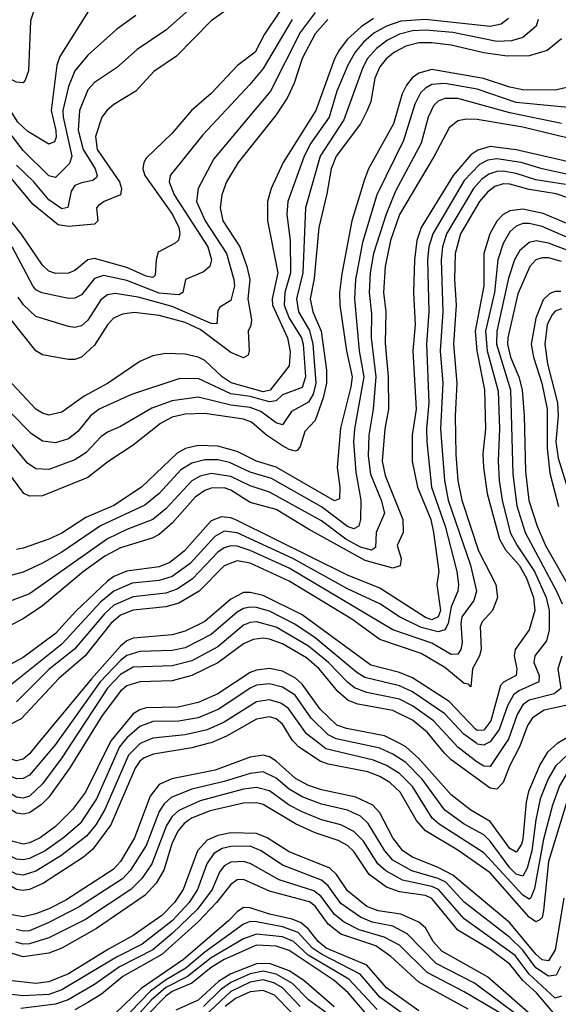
# Model space of a CAD drawing. Header units: inches. Extents: x 990535 to 1117859, y 769386 to 892122.
# Tile 941 of 1056: x 1067620 to 1069280, y 869197 to 872230. Entities that reach past the tile are written whole.
import ezdxf

# ---------------------------------------------------------------- set-up
doc = ezdxf.new("R2010")
doc.units = ezdxf.units.IN
doc.header["$MEASUREMENT"] = 0
doc.layers.add('B0866', color=7, linetype='Continuous')
doc.layers.add('B0867', color=7, linetype='Continuous')

msp = doc.modelspace()

# ---------------------------------------------------------------- linework, layer by layer
at = {"layer": 'B0866', "color": 5}
for points, elevation in [([(1068200, 870000), (1068150, 869987.1), (1068032.3, 869967.7), (1068003.8, 869956.2), (1067990, 869946), (1067975.3, 869924.7), (1067900.6, 869750), (1067845.3, 869674.7), (1067816.4, 869650), (1067693.3, 869570), (1067650, 869550.7), (1067630, 869547), (1067610, 869550.5), (1067550, 869585.8), (1067477.5, 869617.4), (1067309.7, 869749.7), (1067095.2, 869895.2), (1066964.4, 870000)], 4880), ([(1067991.3, 870000), (1067990, 869999.4), (1067955.2, 869964.8), (1067882.6, 869797.4), (1067854, 869750), (1067825.6, 869714.4), (1067746.1, 869653.9), (1067670, 869606.5), (1067630, 869594.2), (1067610, 869597.8), (1067507.7, 869647.7), (1067457, 869690), (1067393.7, 869730), (1067310, 869799.9), (1067130, 869913.9), (1067068.1, 869970), (1067026, 870000)], 4860), ([(1067935.7, 870000), (1067927.7, 869990), (1067856.5, 869830), (1067806.3, 869753.7), (1067755.2, 869710), (1067698, 869670), (1067650, 869645.9), (1067630, 869641.5), (1067610, 869644), (1067530, 869684.9), (1067455.2, 869735.2), (1067370.9, 869810), (1067252.3, 869892.3), (1067190, 869920.1), (1067150, 869944.3), (1067085.4, 870000)], 4840), ([(1067896.7, 870000), (1067822.2, 869850), (1067782.7, 869797.3), (1067730, 869744.2), (1067682.4, 869710), (1067650, 869694.6), (1067630, 869690.6), (1067598.4, 869698.4), (1067490, 869759), (1067406.6, 869830), (1067273.5, 869930), (1067210, 869953.3), (1067170, 869976.5), (1067143.3, 870000)], 4820), ([(1067820.4, 870000), (1067774.6, 869925.4), (1067710, 869835.1), (1067687.3, 869812.7), (1067650, 869786.8), (1067630, 869782.4), (1067610, 869786.1), (1067440.2, 869890), (1067317.4, 869997.4), (1067311.8, 870000)], 4780), ([(1067778.5, 870000), (1067750, 869956.4), (1067690, 869876.1), (1067650, 869837.9), (1067630, 869831.6), (1067610, 869834.9), (1067538.2, 869878.2), (1067470, 869912.6), (1067372.1, 870000)], 4760), ([(1067732.1, 870000), (1067730, 869997.1), (1067650, 869902.6), (1067630, 869892.1), (1067610, 869891.7), (1067530, 869925.7), (1067488.5, 869950), (1067429.9, 870000)], 4740), ([(1067675.7, 870000), (1067650, 869968.9), (1067630, 869952.4), (1067610, 869947), (1067550, 869964.4), (1067491.1, 870000)], 4720), ([(1069309, 869831), (1069250, 869637), (1069234.1, 869485.9), (1069230, 869464.4), (1069223, 869457), (1069210, 869451.2), (1069190, 869465.4), (1069070, 869601.6), (1068970, 869671.4), (1068870, 869730.8), (1068842.9, 869762.9), (1068792.8, 869850), (1068760.3, 869880.3), (1068730, 869898.8), (1068692.8, 869912.8), (1068570, 869936.6), (1068545.9, 869945.9), (1068479.2, 869990), (1068470, 870000)], 4880), ([(1069541.1, 870000), (1069390, 869964.9), (1069340.2, 869939.8), (1069307.9, 869912.1), (1069283.4, 869870), (1069262.1, 869810), (1069234, 869706), (1069206.6, 869553.4), (1069195, 869525), (1069190, 869520.9), (1069170, 869532.8), (1069050, 869663.2), (1068912.2, 869752.2), (1068891.2, 869770), (1068830, 869867.3), (1068790, 869907.7), (1068750, 869932.4), (1068710, 869948.7), (1068563.8, 869983.8), (1068542.6, 870000)], 4860), ([(1069378.7, 870000), (1069349.9, 869990.1), (1069310, 869967.9), (1069270.8, 869930), (1069248.9, 869891.1), (1069224.1, 869830), (1069210, 869765.6), (1069198.4, 869670), (1069183.7, 869616.3), (1069170, 869591.6), (1069150, 869597.8), (1069130, 869617.4), (1069070, 869699.8), (1069050, 869718.8), (1068990, 869751.5), (1068930, 869795.2), (1068860, 869890), (1068810, 869941.3), (1068770, 869967.8), (1068730, 869985.7), (1068663.3, 870000)], 4840), ([(1069276.6, 870000), (1069246.4, 869973.6), (1069223.5, 869936.5), (1069187.9, 869852.1), (1069180.8, 869819.2), (1069170, 869705.4), (1069166.1, 869690), (1069152.3, 869667.7), (1069150, 869665.7), (1069130, 869676.3), (1069070, 869759.8), (1069010, 869794.5), (1068950, 869841.9), (1068850, 869954), (1068810, 869990.4), (1068791.1, 870000)], 4820), ([(1069164.1, 870000), (1069160.4, 869990), (1069129.7, 869930.3), (1069110, 869880.2), (1069090, 869859.9), (1069070, 869863), (1068950, 869950.4), (1068928.8, 869970), (1068904.3, 870000)], 4780), ([(1069117, 870000), (1069070, 869929.1), (1069050, 869930.6), (1069030, 869942.4), (1068970, 869989.1), (1068959.9, 870000)], 4760), ([(1069059.5, 870000), (1069050, 869995.1), (1069030, 869998.7), (1069028.3, 870000)], 4740), ([(1069296.3, 869523.7), (1069270, 869364.7), (1069250, 869330.3), (1069230, 869333.8), (1069210, 869351.8), (1069130, 869447.5), (1068954.4, 869594.4), (1068910, 869618.1), (1068830, 869649.7), (1068800.6, 869670), (1068769.4, 869710), (1068730, 869786.6), (1068707.8, 869810), (1068655.3, 869835.3), (1068550, 869857.1), (1068510, 869870.6), (1068470, 869892.6), (1068410, 869945.4), (1068390, 869958.7), (1068370, 869964.8), (1068330, 869957.7), (1068222.3, 869917.7), (1068088.9, 869891.1), (1068050, 869873.7), (1068022.2, 869837.8), (1067973.1, 869710), (1067930, 869636.6), (1067907.9, 869612.1), (1067762.1, 869517.9), (1067710, 869491), (1067670, 869475.4), (1067630, 869466.2), (1067590, 869473.7)], 4920), ([(1069286.7, 869313.3), (1069273.2, 869286.8), (1069250, 869283.1), (1069210, 869309.4), (1069170, 869363.2), (1069130, 869402.9), (1068990, 869511.5), (1068932.8, 869572.8), (1068910, 869584.5), (1068828, 869608), (1068770, 869641.3), (1068744.8, 869670), (1068694.2, 869754.2), (1068670, 869776.8), (1068630, 869794.7), (1068550, 869813.4), (1068490, 869835.7), (1068450, 869859.3), (1068410, 869893.5), (1068370, 869912.7), (1068330, 869908.1), (1068250, 869883.2), (1068150, 869859.2), (1068086.2, 869833.8), (1068065.1, 869814.9), (1068049.7, 869790.3), (1068010, 869686.1), (1067961.5, 869610), (1067936.4, 869583.6), (1067803.3, 869496.7), (1067710, 869449), (1067650, 869423.4), (1067630, 869421.7), (1067610, 869427.4)], 4940), ([(1069290, 869221.9), (1069270, 869216), (1069190, 869290), (1069147.2, 869347.2), (1068990, 869459.8), (1068910.5, 869550.5), (1068890, 869559.7), (1068799.3, 869579.3), (1068747.7, 869607.7), (1068724, 869630), (1068679, 869699), (1068649.4, 869729.4), (1068610, 869749.4), (1068550, 869765.4), (1068490, 869789.7), (1068450, 869810.2), (1068390, 869854.2), (1068350, 869864.2), (1068310, 869859.3), (1068176.3, 869823.7), (1068110, 869793.9), (1068090, 869775.7), (1068072.2, 869747.8), (1068026.7, 869630), (1067995.8, 869584.2), (1067961.8, 869550), (1067822.3, 869457.7), (1067710, 869401.4), (1067650, 869383.6), (1067630, 869382.6), (1067608.3, 869388.3)], 4960), ([(1069270, 869164.1), (1069212.1, 869232.1), (1069170, 869270.6), (1069130, 869320.3), (1069070, 869365.4), (1068970, 869424.8), (1068890, 869522.5), (1068870, 869532.3), (1068790, 869543.4), (1068750, 869557.6), (1068697.1, 869597.1), (1068650, 869667.8), (1068630, 869685.9), (1068601.5, 869701.5), (1068530, 869725.2), (1068470, 869752.9), (1068370, 869812.2), (1068350, 869817.2), (1068310, 869816.7), (1068206.7, 869793.3), (1068149.3, 869770.7), (1068126.4, 869753.6), (1068106.8, 869730), (1068088.5, 869691.5), (1068064.2, 869610), (1068039.9, 869570), (1068006.6, 869533.4), (1067856.9, 869430), (1067750, 869369.5), (1067710, 869354), (1067630, 869342.7), (1067450, 869397.6)], 4980), ([(1069210, 869150.8), (1069061.9, 869281.9), (1068920.3, 869360.3), (1068894.4, 869390), (1068870, 869432.6), (1068850, 869449.9), (1068794.1, 869474.1), (1068724.9, 869484.9), (1068690, 869498.4), (1068630, 869546.6), (1068596.6, 869596.6), (1068575.9, 869615.9), (1068450, 869666.7), (1068382.3, 869710), (1068350, 869723.3), (1068270, 869724.6), (1068230, 869717.3), (1068197.3, 869702.7), (1068167.3, 869670), (1068123.4, 869550), (1068096.6, 869510), (1068057.6, 869470), (1067970, 869408.6), (1067893, 869367), (1067770, 869291.2), (1067710, 869265.7), (1067670, 869260.5), (1067570, 869272.2)], 5020), ([(1069158.8, 869158.8), (1069021.5, 869261.5), (1068902.9, 869322.9), (1068814.1, 869414.1), (1068770, 869437.5), (1068705.7, 869450), (1068670, 869465.2), (1068610, 869507.8), (1068570, 869562), (1068550, 869579.7), (1068430, 869625.5), (1068364, 869670), (1068330, 869684.1), (1068270, 869683.1), (1068243.5, 869676.5), (1068218.1, 869661.9), (1068196.4, 869630), (1068168.2, 869550), (1068142, 869510), (1068090, 869453.6), (1067997.6, 869382.4), (1067918.3, 869341.7), (1067750, 869241.1), (1067710, 869227.3), (1067630, 869222.5), (1067550, 869232.7)], 5040), ([(1069110, 869164.3), (1068990, 869234.8), (1068875.1, 869295.1), (1068790, 869378.7), (1068743.4, 869403.4), (1068665.9, 869425.9), (1068620.3, 869450), (1068590, 869473.1), (1068548.7, 869528.7), (1068526.7, 869546.7), (1068419.9, 869579.9), (1068330.5, 869630.5), (1068310, 869636.9), (1068270, 869634.3), (1068250, 869623.3), (1068235.8, 869604.2), (1068212.5, 869550), (1068167.8, 869490), (1068090, 869414.9), (1068030, 869364.6), (1067927.7, 869312.2), (1067850, 869257.9), (1067769.5, 869210.5), (1067730, 869197.4), (1067623.7, 869183.7)], 5060), ([(1069001.8, 869181.8), (1068850, 869265.4), (1068763.8, 869343.8), (1068717.1, 869377.1), (1068610, 869412.9), (1068570, 869444.1), (1068530, 869498.8), (1068512.9, 869512.9), (1068390, 869545.8), (1068310, 869581.1), (1068290, 869579.9), (1068270, 869566.3), (1068226.2, 869510), (1068170, 869451.1), (1068058.2, 869350), (1067938, 869282), (1067871.7, 869228.3), (1067830, 869202.3), (1067790, 869180)], 5080), ([(1068850, 869176.5), (1068750, 869247.7), (1068690, 869317), (1068564.6, 869370), (1068540.1, 869390), (1068510, 869428.7), (1068487.7, 869447.7), (1068459.6, 869459.6), (1068390, 869474.8), (1068330, 869494.2), (1068310, 869494.7), (1068290, 869482.1), (1068264.7, 869455.3), (1068124.9, 869335.1), (1067994.6, 869245.4), (1067915.1, 869170)], 5120), ([(1068850, 869132.1), (1068730, 869219.2), (1068668.6, 869290), (1068550, 869350.9), (1068522.4, 869370), (1068477.8, 869417.8), (1068430, 869436), (1068349.2, 869450.8), (1068330, 869451.5), (1068310, 869444), (1068190, 869357.7), (1068131.9, 869308.1), (1068068.9, 869271.1), (1068023.1, 869236.9), (1067930, 869141.4)], 5140), ([(1068721.2, 869181.2), (1068634.5, 869274.5), (1068508.7, 869348.7), (1068463.4, 869390), (1068430, 869404.6), (1068350, 869412.7), (1068310, 869398.9), (1068210, 869340.3), (1068137, 869283), (1068070, 869248.3), (1068024.9, 869210), (1067930, 869103.4)], 5160), ([(1068702.6, 869150), (1068632.5, 869232.4), (1068588.9, 869270), (1068450, 869362.3), (1068410, 869376.4), (1068350, 869378.7), (1068250, 869334.7), (1068210, 869309.8), (1068150, 869261.9), (1068090, 869236.6), (1068070, 869221.9), (1068010, 869160.4)], 5180), ([(1068588.7, 869188.7), (1068495.9, 869270), (1068450, 869299.5), (1068390, 869322.6), (1068350, 869321.5), (1068270, 869290.6), (1068232.5, 869267.5), (1068170, 869210), (1068101.3, 869178.7)], 5220), ([(1068566.2, 869170), (1068510.3, 869210.3), (1068461, 869261), (1068410.2, 869290.2), (1068370, 869298.8), (1068330, 869290.7), (1068270, 869264.2), (1068238.2, 869241.8), (1068186.1, 869190)], 5240), ([(1068484.3, 869190), (1068430, 869247.9), (1068403.2, 869263.2), (1068370, 869271.9), (1068330, 869264.6), (1068270, 869236.5), (1068190, 869161.4)], 5260), ([(1068459.8, 869170), (1068405.1, 869225.1), (1068370, 869239.3), (1068330, 869235.1), (1068284.9, 869215.1), (1068253.3, 869190)], 5280)]:
    msp.add_lwpolyline(points, dxfattribs=dict(at, elevation=elevation))
at = {"layer": 'B0867', "color": 5}
for points, elevation in [([(1068210, 872321.5), (1068070, 872197.4), (1067981.6, 872138.4), (1067917.9, 872082.1), (1067850, 872036.4), (1067830, 872014.3), (1067804.4, 871950), (1067800.4, 871890), (1067815.6, 871830), (1067852.1, 871770), (1067858.9, 871750), (1067856.1, 871743.9), (1067845.2, 871734.8), (1067810, 871727.8), (1067790, 871719), (1067778, 871702), (1067768.3, 871651.7), (1067750, 871647), (1067710, 871675.4), (1067663.3, 871730), (1067610, 871781.9)], 4260), ([(1067836.3, 872263.7), (1067744, 872116), (1067734.5, 872090), (1067717.1, 871950), (1067731.5, 871888.5), (1067732.3, 871867.7), (1067726.7, 871853.3), (1067710, 871846.5), (1067645.1, 871885.1), (1067613.9, 871913.9), (1067591.5, 871950), (1067570, 871972.6), (1067465.4, 872005.4), (1067450, 872021.4), (1067430.2, 872070), (1067421.1, 872081.1), (1067390, 872105.3), (1067348.6, 872128.6), (1067244.6, 872164.6), (1067166.6, 872206.6), (1067010, 872262.1)], 4220), ([(1067662.9, 872257.1), (1067653.2, 872226.8), (1067647.2, 872072.8), (1067636.9, 872043.1), (1067630, 872035), (1067610, 872037.3), (1067548.7, 872068.7), (1067470, 872148.6), (1067410, 872199.3), (1067350, 872240.7)], 4180), ([(1068258.7, 872261.3), (1068210, 872226.4), (1068102.6, 872117.4), (1068032.8, 872070), (1067978.1, 872010), (1067910, 871968.8), (1067888.9, 871951.1), (1067873, 871930), (1067853.6, 871870), (1067858.4, 871830), (1067926.9, 871730), (1067933.8, 871710), (1067930.1, 871690), (1067880.2, 871670), (1067862.8, 871657.2), (1067856.8, 871650), (1067860.1, 871610), (1067850, 871599.6), (1067770, 871592.6), (1067738.4, 871598.4), (1067661, 871661), (1067510, 871840.6)], 4280), ([(1068422.4, 872257.6), (1068374.3, 872185.7), (1068345.3, 872130), (1068291.5, 872088.5), (1068210, 872002.7), (1068149.5, 871950.5), (1068090, 871880.8), (1068010, 871803.2), (1068002.3, 871790), (1067999.7, 871770), (1068005.3, 871750), (1068090.5, 871630), (1068110.1, 871590), (1068113.6, 871570), (1068108.9, 871551.1), (1068098.6, 871541.4), (1068046.7, 871513.3), (1068040.1, 871490), (1068037.4, 871442.6), (1068030, 871435.4), (1068010, 871439.8), (1067950, 871466.8), (1067850, 871494.7), (1067829.5, 871490.5), (1067790, 871457.4), (1067770, 871449.5), (1067730, 871448.5), (1067710, 871455.3), (1067690, 871473.4), (1067624.1, 871570), (1067576.9, 871630)], 4320), ([(1068530, 872252.5), (1068484.2, 872190), (1068393.2, 872010), (1068218.6, 871801.4), (1068169.6, 871710), (1068165.1, 871670), (1068191.7, 871610), (1068257.1, 871510), (1068279.9, 871430), (1068281.6, 871410), (1068270, 871365), (1068236.1, 871343.9), (1068230, 871332.8), (1068226.9, 871293.1), (1068210, 871293.8), (1068090, 871346.5), (1067985.1, 871374.9), (1067913.9, 871386.1), (1067890, 871382.3), (1067870, 871367.2), (1067830, 871304.6), (1067810, 871286.6), (1067790, 871282.2), (1067770, 871285), (1067670, 871315.8), (1067631.9, 871351.9), (1067615.1, 871375.1)], 4360), ([(1067977.7, 872242.3), (1067919.2, 872200.8), (1067830, 872120.2), (1067790, 872072.1), (1067770, 872023.7), (1067752.9, 871950), (1067753.6, 871930), (1067780.2, 871810), (1067773.4, 871786.6), (1067730, 871744), (1067710, 871748.5), (1067630, 871827), (1067550, 871930.6)], 4240), ([(1069218, 872230), (1069211.8, 872210), (1069170, 872175.3), (1069135.4, 872164.6), (1069090, 872162.9), (1068955.1, 872190), (1068870, 872197.6), (1068830, 872195.5), (1068790, 872185.1), (1068753.3, 872166.7), (1068719, 872141), (1068691.4, 872110), (1068677.4, 872082.6), (1068618.5, 871921.5), (1068545.5, 871810), (1068500.5, 871650), (1068492.7, 871450), (1068472.7, 871370), (1068479.3, 871330), (1068512.9, 871272.9), (1068523.4, 871230), (1068532.2, 871110), (1068524, 871076), (1068510, 871051.6), (1068457.3, 871022.7), (1068430, 870982.3), (1068410, 870987.8), (1068362.6, 871022.6), (1068330, 871035.7), (1068270, 871042.8), (1068170, 871067.1), (1068090, 871055.6), (1068026.7, 871033.3), (1067930, 870976.4), (1067890, 870959), (1067870, 870945), (1067823.9, 870896.1), (1067790, 870874.1), (1067710, 870844.3), (1067670, 870846), (1067644.3, 870864.3), (1067552.7, 870972.7)], 4460), ([(1068710, 872233.3), (1068671.7, 872208.3), (1068630.1, 872170), (1068604.2, 872135.8), (1068590.4, 872109.6), (1068532.8, 871950), (1068431.3, 871790), (1068395.1, 871710), (1068383.4, 871670), (1068384, 871610), (1068415.4, 871450), (1068397.4, 871370), (1068398.6, 871350), (1068445.1, 871250), (1068453.2, 871206.8), (1068450, 871164.1), (1068391.7, 871088.3), (1068370, 871083.1), (1068271.6, 871111.6), (1068244.2, 871130), (1068190, 871180.2), (1068170, 871190.5), (1068130, 871199.6), (1068070, 871201.6), (1068030, 871194.3), (1067990, 871176.9), (1067890.9, 871109.1), (1067818.7, 871070), (1067750, 871020.6), (1067710, 871011.9), (1067690, 871017.4), (1067670, 871029.9), (1067582.8, 871122.8)], 4420), ([(1068569.7, 872230.3), (1068530, 872186.7), (1068490.3, 872110), (1068465.5, 872034.5), (1068445.6, 871990), (1068410, 871937.2), (1068293.6, 871790), (1068257.5, 871730), (1068242.9, 871690), (1068238, 871650), (1068246.1, 871610), (1068297.8, 871530), (1068319.8, 871470), (1068329.1, 871430), (1068323, 871370), (1068334.3, 871305.7), (1068332.6, 871287.4), (1068323.8, 871270), (1068326.8, 871210), (1068323.5, 871196.5), (1068310, 871187.9), (1068270, 871205.1), (1068175.6, 871275.6), (1068130, 871297.6), (1068050, 871318.4), (1067972.4, 871327.6), (1067937, 871323), (1067909.1, 871310.9), (1067890, 871289.9), (1067850, 871227.1), (1067810, 871190.8), (1067790, 871183.1), (1067770, 871182.8), (1067690, 871197.8), (1067670, 871209.5), (1067589.6, 871310)], 4380), ([(1069126.1, 872233.9), (1069103.4, 872216.6), (1069070, 872209.2), (1068870, 872230.6), (1068794.8, 872225.2), (1068750, 872210.2), (1068711.5, 872188.5), (1068679, 872161), (1068653.6, 872130), (1068631.3, 872090), (1068596.9, 872010), (1068573.1, 871930), (1068517.3, 871850), (1068496.9, 871810), (1068445.8, 871670), (1068443.6, 871630), (1068453.1, 871550), (1068454.3, 871450), (1068437.1, 871390), (1068434.4, 871350), (1068450, 871310), (1068487.8, 871250), (1068493.2, 871230), (1068500.3, 871130), (1068490, 871097.3), (1068430, 871073.9), (1068410, 871056.1), (1068390, 871052.7), (1068330, 871068.7), (1068270, 871077.2), (1068170, 871124.9), (1068110, 871123.3), (1067964.7, 871075.3), (1067864.6, 871030), (1067837.5, 871010), (1067798.6, 870961.4), (1067770, 870938.6), (1067730, 870926.5), (1067690, 870931.9), (1067655.1, 870955.1), (1067590, 871020.4)], 4440), ([(1068459.9, 872230), (1068370, 872079.3), (1068329.2, 872030), (1068184.5, 871875.5), (1068083.1, 871750), (1068080.8, 871730), (1068096.2, 871690), (1068199.9, 871530), (1068211, 871490), (1068205.3, 871470), (1068186.4, 871453.6), (1068131.2, 871430), (1068122.8, 871390), (1068110, 871382.4), (1068050, 871387.6), (1067950, 871427), (1067878.1, 871441.9), (1067850, 871432.8), (1067810, 871382.6), (1067790, 871372.1), (1067770, 871370.7), (1067688.4, 871388.4), (1067670, 871398.2), (1067660.5, 871410), (1067596.2, 871530)], 4340), ([(1069289.1, 872170.9), (1069245.4, 872134.6), (1069190, 872118.1), (1069122.2, 872117.8), (1069050, 872127.4), (1068950, 872151.7), (1068890, 872159.1), (1068850, 872158.9), (1068810, 872148.6), (1068774.9, 872130), (1068750.4, 872110), (1068730, 872084.9), (1068714.4, 872050), (1068702.4, 871977.6), (1068691, 871950), (1068670, 871909.1), (1068595.2, 871810), (1068579.8, 871770), (1068566.7, 871693.3), (1068541.6, 871590), (1068527.4, 871432.6), (1068515.3, 871370), (1068522.8, 871330), (1068548.5, 871270), (1068565.4, 871150), (1068565.5, 871110), (1068555.2, 871064.8), (1068530, 870995), (1068498.6, 870961.4), (1068484.4, 870915.6), (1068476, 870904), (1068470, 870900.9), (1068450, 870905.9), (1068430, 870916.8), (1068380.3, 870950), (1068334.4, 870990), (1068310, 870999.5), (1068190, 871016.6), (1068130, 871014.7), (1068090, 871005.1), (1068053.7, 870986.3), (1067970, 870919.5), (1067891.8, 870868.2), (1067830, 870819.3), (1067690, 870763.6), (1067650, 870762.6), (1067632.7, 870770), (1067550, 870880.4)], 4480), ([(1069370, 872035.6), (1069270, 872012.8), (1069170, 872014.3), (1069130, 872021.9), (1069048.9, 872048.9), (1068890, 872076.7), (1068850, 872064.8), (1068829.7, 872050.3), (1068811.6, 872028.4), (1068798.6, 872001.4), (1068771.4, 871908.6), (1068694.7, 871770), (1068682.3, 871737.7), (1068643.5, 871610), (1068612.6, 871447.4), (1068605.2, 871390), (1068606.9, 871350), (1068626.8, 871210), (1068644.4, 871130), (1068640.6, 871099.4), (1068608.1, 870971.9), (1068598.3, 870850), (1068606.6, 870790), (1068605.9, 870754.1), (1068590, 870747.6), (1068410, 870851.9), (1068350, 870869.5), (1068290, 870899.9), (1068230, 870916.4), (1068170, 870918.4), (1068131.1, 870908.9), (1068105.2, 870894.8), (1067995, 870790), (1067910, 870733.9), (1067823.8, 870696.2), (1067750, 870647.8), (1067710, 870629.6), (1067630, 870601.8), (1067610, 870597.6)], 4520), ([(1069310, 871959.5), (1069150, 871974.9), (1069030, 872016.3), (1068930, 872033.8), (1068890, 872029.9), (1068870, 872019), (1068855.5, 872004.5), (1068837.1, 871970), (1068802.4, 871857.6), (1068720.7, 871690), (1068676.6, 871543.4), (1068654.6, 871430), (1068651.5, 871370), (1068666.2, 871210), (1068680.3, 871130), (1068651.4, 870970), (1068648.5, 870930), (1068655.6, 870835.6), (1068671.6, 870750), (1068670.1, 870690), (1068664.8, 870670), (1068650, 870661.6), (1068630, 870668.4), (1068550, 870729.5), (1068396.1, 870816.1), (1068330, 870836.1), (1068266.3, 870866.3), (1068230, 870874.3), (1068190, 870873.9), (1068150, 870863.3), (1068116.7, 870843.3), (1068049.9, 870770.1), (1068005.7, 870734.3), (1067869, 870671), (1067750, 870589.6), (1067690, 870555.6), (1067630, 870528), (1067570, 870511.2)], 4540), ([(1069290, 871910.2), (1069130, 871942.8), (1068970, 871986.9), (1068930, 871987.3), (1068910, 871979.2), (1068895.4, 871964.7), (1068878.7, 871930), (1068857.5, 871850), (1068778.4, 871701.6), (1068748.9, 871631.1), (1068710.7, 871510), (1068699.6, 871450), (1068696.5, 871390), (1068704.2, 871324.2), (1068703.4, 871250), (1068717, 871130), (1068708.7, 871030), (1068695.7, 870950), (1068693.8, 870886.2), (1068701.2, 870830), (1068734.2, 870750), (1068743.8, 870710), (1068718.7, 870650), (1068716.4, 870603.6), (1068704.2, 870595.8), (1068670, 870604.6), (1068624.6, 870630), (1068550, 870686.1), (1068390, 870774.5), (1068330, 870794.2), (1068270, 870822.8), (1068210, 870832.2), (1068176.2, 870823.8), (1068150, 870809), (1068070, 870723.5), (1068030, 870690.5), (1067950, 870659.9), (1067890, 870631), (1067650, 870461.5), (1067590, 870438.4)], 4560), ([(1069310, 871865.4), (1069170, 871899.2), (1069030, 871922.9), (1068996.5, 871923.5), (1068970, 871918.6), (1068943.5, 871896.5), (1068897.4, 871810), (1068790.3, 871630), (1068762.3, 871550), (1068745.8, 871470), (1068741.1, 871390), (1068748.5, 871330), (1068746.5, 871233.5), (1068755.2, 871130), (1068756.5, 871030), (1068745.2, 870970), (1068737.4, 870870), (1068746, 870826), (1068800.9, 870690), (1068801.7, 870650), (1068782.9, 870610), (1068795, 870570), (1068792.2, 870547.8), (1068770, 870540.8), (1068684.2, 870564.2), (1068510, 870660.5), (1068410, 870721.3), (1068330, 870743.1), (1068270, 870781.1), (1068250, 870787.5), (1068210, 870787.2), (1068190, 870780.1), (1068160.5, 870759.5), (1068090, 870678.8), (1068050, 870644.2), (1068027.7, 870632.3), (1067930, 870602.7), (1067882.5, 870577.5), (1067816.2, 870530), (1067690, 870423.9), (1067630, 870384.5), (1067590, 870363.5)], 4580), ([(1069370, 871778.4), (1069150, 871829.4), (1069070, 871838.8), (1069031.6, 871828.4), (1069010, 871813.5), (1068956, 871750), (1068857.5, 871590), (1068843.5, 871550), (1068836.5, 871490), (1068833.6, 871390), (1068838.7, 871290), (1068831.9, 871210), (1068841.4, 871030), (1068829.8, 870950), (1068829.8, 870870), (1068845.5, 870790), (1068887, 870690), (1068895.4, 870650), (1068911.7, 870530), (1068905.3, 870490), (1068916.6, 870410), (1068909.2, 870390), (1068890, 870381.7), (1068870, 870387.9), (1068730, 870479), (1068630, 870518.8), (1068290, 870687.2), (1068270, 870694.9), (1068242, 870698), (1068210, 870685.8), (1068127, 870593), (1068082.1, 870557.9), (1068050, 870544.2), (1067950, 870531.5), (1067910, 870514.2), (1067890, 870500.3), (1067792.4, 870407.6), (1067730, 870338.8), (1067630, 870265.6), (1067590, 870243.4)], 4620), ([(1069410, 871731.5), (1069230, 871770.9), (1069164.8, 871790), (1069090, 871801.2), (1069063, 871797), (1069036.4, 871783.6), (1068990, 871734.6), (1068892.7, 871570), (1068881, 871530), (1068876.7, 871490), (1068881.1, 871330), (1068873.3, 871230), (1068880.4, 871050), (1068873.3, 870970), (1068874.3, 870930), (1068889.4, 870790), (1068931.1, 870670), (1068966.9, 870530), (1068971.9, 870490), (1068969.7, 870470), (1068950, 870421.3), (1068939.9, 870370), (1068929.8, 870350.2), (1068910, 870343.9), (1068857.4, 870357.4), (1068790, 870390.7), (1068730, 870430.2), (1068630, 870476.4), (1068462.1, 870570), (1068290, 870649.4), (1068250, 870654.2), (1068221.6, 870638.4), (1068145, 870555), (1068090, 870514.8), (1068050, 870502), (1067966.1, 870493.9), (1067910, 870469.7), (1067870, 870436.5), (1067750, 870306.1), (1067590, 870178.6)], 4640), ([(1069301.9, 871721.9), (1069210, 871736.6), (1069150, 871756.1), (1069110, 871763.2), (1069090, 871762.4), (1069065.6, 871754.4), (1069042.6, 871737.4), (1069018.7, 871710), (1068935.5, 871570), (1068922.4, 871530), (1068918.7, 871490), (1068924, 871330), (1068915.7, 871210), (1068923.7, 871110), (1068917.2, 870970), (1068929.2, 870810), (1068940.7, 870750), (1069009.4, 870550), (1069027.2, 870470), (1069019.7, 870440.3), (1068982.5, 870390), (1068979.8, 870370), (1068983.8, 870310), (1068979.2, 870290), (1068970, 870275.9), (1068950, 870274.6), (1068890, 870309), (1068770, 870350.5), (1068450, 870540.4), (1068330, 870594.9), (1068290, 870608.2), (1068270, 870609.5), (1068250, 870603.1), (1068230.8, 870589.2), (1068152.1, 870507.9), (1068104.7, 870475.3), (1068070, 870463), (1067970, 870452.5), (1067910, 870426.2), (1067880.8, 870399.2), (1067789, 870291), (1067710, 870227.8), (1067610, 870128.9)], 4660), ([(1069390, 871653.8), (1069273.3, 871693.3), (1069190, 871707.3), (1069130, 871722.8), (1069110, 871723.8), (1069083.8, 871716.2), (1069061.1, 871698.9), (1069037.4, 871670), (1068977.9, 871570), (1068961.8, 871510), (1068959.9, 871430), (1068965.1, 871350), (1068956.8, 871230), (1068967.2, 871110), (1068961.7, 871010), (1068963.7, 870890), (1068969.8, 870810), (1068982.5, 870750), (1069034, 870594), (1069086.9, 870490), (1069092.7, 870450), (1069077.4, 870410), (1069045.2, 870374.8), (1069038.9, 870361.1), (1069041.7, 870290), (1069036.6, 870270), (1069014.9, 870230), (1069010, 870174.7), (1069002.9, 870182.9), (1068990, 870185.4), (1068930, 870234.1), (1068857.3, 870277.3), (1068730, 870320.3), (1068643.3, 870383.3), (1068450, 870500), (1068330, 870555.4), (1068290, 870562.5), (1068250, 870547.3), (1068172.8, 870470), (1068110, 870432.6), (1068070, 870421.2), (1067970, 870410.6), (1067930, 870396), (1067900.2, 870370), (1067822, 870270), (1067740, 870200), (1067624.2, 870075.8), (1067590, 870059.1)], 4680), ([(1069350, 871583.6), (1069232.6, 871632.6), (1069170, 871646), (1069130, 871641.2), (1069110, 871629.9), (1069090.6, 871609.4), (1069068.4, 871570), (1069049.8, 871510.1), (1069050.4, 871410), (1069023.9, 871270), (1069028.8, 871210), (1069052.4, 871090), (1069055.2, 870970), (1069047.6, 870892.4), (1069048.9, 870850), (1069060.9, 870770), (1069098.4, 870630), (1069117, 870597), (1069158.7, 870550), (1069181.8, 870510), (1069203.6, 870450), (1069207.5, 870410), (1069190.4, 870350), (1069147, 870290), (1069143.5, 870270), (1069152.4, 870230), (1069150.1, 870210), (1069110.7, 870189.3), (1069101.5, 870178.5), (1069071.5, 870070), (1069050, 870041.2), (1069030, 870040.6), (1069024.6, 870044.6), (1068943.8, 870130), (1068830, 870202.1), (1068790, 870218.5), (1068701.5, 870241.5), (1068490, 870396.8), (1068370, 870455.7), (1068330, 870465.7), (1068310, 870465.3), (1068270, 870445), (1068190, 870376.4), (1068130, 870345.8), (1068090, 870335.3), (1067970, 870325), (1067950, 870316.2), (1067930, 870300.4), (1067840.7, 870199.3), (1067675.7, 870000)], 4720), ([(1069350, 871540.6), (1069230, 871593.1), (1069190, 871602.4), (1069170, 871601.7), (1069150, 871594.3), (1069130, 871576.4), (1069110, 871540.9), (1069093, 871490), (1069083.6, 871390), (1069055.3, 871270), (1069060.4, 871210), (1069094.5, 871085.5), (1069099, 870970), (1069094.8, 870870), (1069097.9, 870810), (1069106.7, 870750), (1069131.6, 870650), (1069152.8, 870610), (1069206.4, 870530), (1069242.3, 870450), (1069251.6, 870410), (1069251.6, 870350), (1069243.3, 870316.7), (1069207.4, 870270), (1069204.8, 870250), (1069220.5, 870210), (1069219.7, 870190), (1069158, 870162), (1069141.3, 870150), (1069123.4, 870116.6), (1069097.1, 870042.9), (1069070, 870005.4), (1069059.5, 870000)], 4740), ([(1069390, 871488.2), (1069250, 871541.3), (1069211.5, 871548.5), (1069190, 871544), (1069160.7, 871519.3), (1069144.3, 871490), (1069126.5, 871433.5), (1069090.6, 871270), (1069089.4, 871230), (1069132.9, 871090), (1069140.1, 870830), (1069151.9, 870731.9), (1069177.5, 870650), (1069274.5, 870470), (1069291.9, 870430)], 4760), ([(1069290, 871485), (1069250, 871496.2), (1069230, 871496.1), (1069210.3, 871489.7), (1069191.8, 871470), (1069154.6, 871385.4), (1069124.1, 871250), (1069123.5, 871230), (1069132.6, 871190), (1069157.6, 871130), (1069168.2, 871090), (1069174.5, 871010), (1069178.2, 870838.2), (1069189.2, 870749.2), (1069215, 870670), (1069240.7, 870610), (1069323.9, 870463.9)], 4780), ([(1069287.8, 871392.2), (1069270, 871392.5), (1069253.7, 871386.3), (1069233.4, 871366.6), (1069210.2, 871310), (1069196.6, 871230), (1069203, 871190), (1069229, 871110), (1069245.8, 871030), (1069245.1, 870910), (1069253.5, 870833.5), (1069280.7, 870730)], 4820), ([(1069290, 871338.9), (1069270, 871331.7), (1069260.1, 871319.9), (1069245.3, 871290), (1069238.6, 871230), (1069246.6, 871170), (1069277.5, 871050), (1069279.1, 871010), (1069272.4, 870930), (1069279.4, 870879.4), (1069330, 870717.5)], 4840), ([(1069028.3, 870000), (1068988.6, 870028.6), (1068930, 870091.7), (1068830, 870159.7), (1068790, 870178), (1068683.6, 870203.6), (1068659, 870219), (1068530, 870326), (1068468, 870368), (1068390, 870407.8), (1068350, 870419.7), (1068330, 870420.6), (1068310, 870416), (1068290, 870404.7), (1068210, 870336.3), (1068130, 870294.9), (1068090, 870286.5), (1067990, 870283.3), (1067950, 870270.9), (1067930, 870255.6), (1067867.8, 870190), (1067732.1, 870000)], 4740), ([(1068959.9, 870000), (1068894.9, 870070), (1068830, 870115.9), (1068790, 870137), (1068690, 870157.8), (1068651.9, 870171.9), (1068630, 870188.8), (1068571.2, 870250), (1068510, 870299.9), (1068410, 870358.7), (1068350, 870375.3), (1068330, 870373.2), (1068310, 870364.6), (1068230, 870298.4), (1068150, 870254.5), (1068090, 870239.7), (1067970, 870235.7), (1067930, 870213.1), (1067890, 870171), (1067778.5, 870000)], 4760), ([(1068904.3, 870000), (1068875.4, 870035.4), (1068830, 870072.4), (1068770, 870101.5), (1068661.8, 870121.8), (1068632.6, 870132.6), (1068600.3, 870160.3), (1068543.2, 870230), (1068504.1, 870264.1), (1068430, 870307.1), (1068390, 870321.9), (1068370, 870324.4), (1068339.7, 870320.3), (1068310, 870307.3), (1068230, 870249.2), (1068150, 870210.2), (1068090, 870193.7), (1067990, 870190.5), (1067950, 870177.6), (1067930, 870161), (1067873.6, 870086.4), (1067820.4, 870000)], 4780), ([(1069291, 870269), (1069278.3, 870230), (1069287.8, 870170), (1069267.2, 870152.8), (1069190, 870133.9), (1069170, 870119), (1069153.3, 870090), (1069126.2, 870013.8), (1069117, 870000)], 4760), ([(1068791.1, 870000), (1068743.8, 870023.8), (1068626.7, 870046.6), (1068597.2, 870057.2), (1068545.6, 870105.6), (1068490, 870182.8), (1068470, 870201.3), (1068430, 870223.4), (1068390, 870231.1), (1068350, 870226.2), (1068330, 870219), (1068230, 870153), (1068170, 870126.8), (1068107.7, 870112.3), (1068010, 870110.5), (1067990, 870104.4), (1067970, 870091.4), (1067901.6, 870010), (1067896.7, 870000)], 4820), ([(1068663.3, 870000), (1068594.7, 870014.7), (1068570, 870026.8), (1068518.3, 870078.3), (1068468.7, 870148.7), (1068430, 870173.7), (1068390, 870183.7), (1068350, 870179.5), (1068330, 870170.5), (1068233.7, 870106.3), (1068170, 870079.3), (1068110, 870068.6), (1068030, 870068.2), (1067990, 870052.8), (1067950, 870017.9), (1067935.7, 870000)], 4840), ([(1068542.6, 870000), (1068503.4, 870030), (1068448.5, 870108.5), (1068424.8, 870124.8), (1068390, 870135), (1068350, 870128.1), (1068250, 870065.6), (1068197.6, 870042.4), (1068130, 870026.7), (1068030, 870016.9), (1067991.3, 870000)], 4860), ([(1069350, 870128), (1069236.6, 870103.4), (1069200.3, 870079.7), (1069184.5, 870055.5), (1069164.1, 870000)], 4780), ([(1068470, 870000), (1068460.7, 870010), (1068430, 870059.9), (1068410, 870076.1), (1068390, 870082.1), (1068350, 870075.3), (1068257.5, 870022.5), (1068210, 870002.6), (1068200, 870000)], 4880), ([(1069329, 870031), (1069278.4, 870001.6), (1069276.6, 870000)], 4820)]:
    msp.add_lwpolyline(points, dxfattribs=dict(at, elevation=elevation))

doc.saveas('drawing.dxf')
